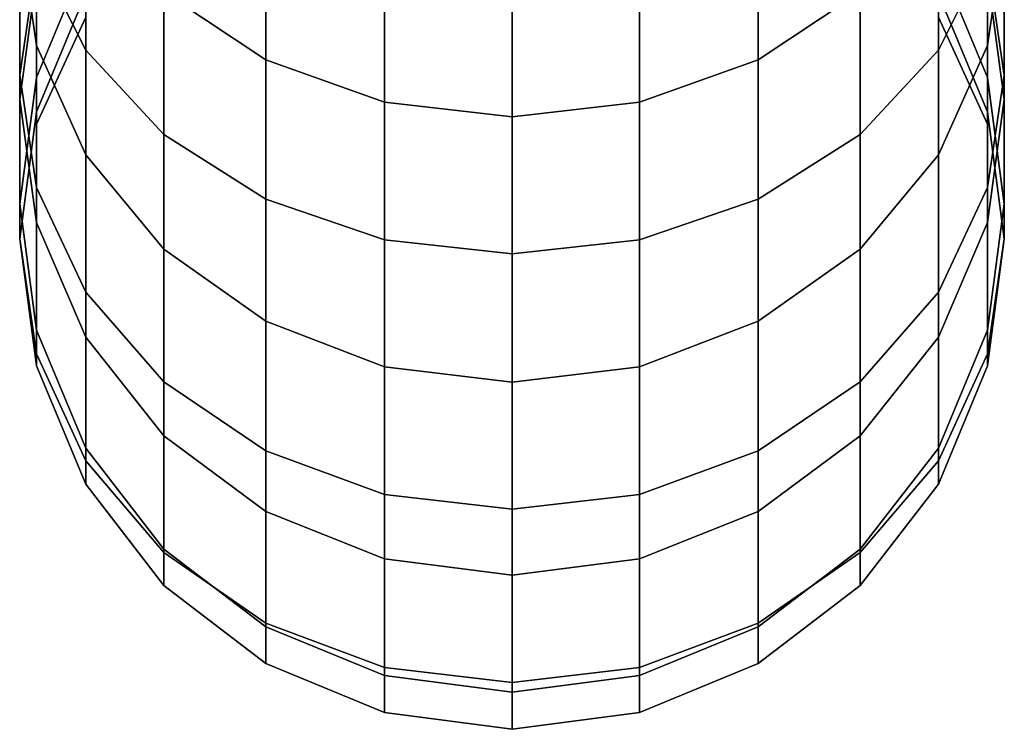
# Model space of a CAD drawing. Header units: inches. Extents: x 15 to 546804, y -66 to 267312.
# Tile 287 of 478: x 418374 to 418390, y 134581 to 134593. Entities that reach past the tile are written whole.
import ezdxf

# ---------------------------------------------------------------- set-up
doc = ezdxf.new("R2010")
doc.units = ezdxf.units.IN
doc.header["$MEASUREMENT"] = 0

msp = doc.modelspace()

# ---------------------------------------------------------------- linework, layer by layer
at = {"color": 7, "extrusion": (-1, -1.27576e-07, -3.33067e-16)}
for p, q in [((418378.243, 134597.544, 1617.635), (418378.243, 134592.207, 1609.736)), ((418386.243, 134597.544, 1617.635), (418386.243, 134592.207, 1609.736)), ((418375.315, 134592.365, 955.494), (418375.315, 134597.349, 947.857)), ((418389.171, 134592.365, 955.494), (418389.171, 134597.349, 947.857)), ((418380.172, 134596.912, 1618.126), (418380.172, 134591.516, 1610.139)), ((418384.313, 134596.912, 1618.126), (418384.313, 134591.516, 1610.139)), ((418382.243, 134596.696, 1618.293), (418382.243, 134591.28, 1610.277)), ((418374.515, 134596.406, 1607.286), (418374.515, 134592.441, 1599.328)), ((418389.97, 134596.406, 1607.286), (418389.97, 134592.441, 1599.328)), ((418376.586, 134590.994, 954.723), (418376.586, 134596.091, 946.912)), ((418387.9, 134590.994, 954.723), (418387.9, 134596.091, 946.912)), ((418374.243, 134591.958, 965.13), (418374.243, 134595.677, 957.356)), ((418390.243, 134591.958, 965.13), (418390.243, 134595.677, 957.356)), ((418378.243, 134589.941, 954.131), (418378.243, 134595.125, 946.187)), ((418386.243, 134589.941, 954.131), (418386.243, 134595.125, 946.187)), ((418375.315, 134594.738, 1608.26), (418375.315, 134590.66, 1600.073)), ((418389.171, 134594.738, 1608.26), (418389.171, 134590.66, 1600.073)), ((418380.172, 134589.279, 953.759), (418380.172, 134594.518, 945.731)), ((418384.313, 134589.279, 953.759), (418384.313, 134594.518, 945.731)), ((418374.515, 134592.441, 1599.328), (418374.243, 134594.353, 1598.528)), ((418374.243, 134594.353, 1598.528), (418374.243, 134591.56, 1590.375)), ((418382.243, 134589.054, 953.632), (418382.243, 134594.311, 945.575)), ((418390.243, 134594.353, 1598.528), (418389.97, 134592.441, 1599.328)), ((418390.243, 134594.353, 1598.528), (418390.243, 134591.56, 1590.375)), ((418374.515, 134590.132, 964.4), (418374.515, 134593.963, 956.392)), ((418375.315, 134592.365, 955.494), (418374.515, 134593.963, 956.392)), ((418389.97, 134593.963, 956.392), (418389.171, 134592.365, 955.494)), ((418389.97, 134590.132, 964.4), (418389.97, 134593.963, 956.392)), ((418374.243, 134591.958, 965.13), (418374.515, 134593.784, 965.86)), ((418374.515, 134591.918, 1581.653), (418375.315, 134593.832, 1581.399)), ((418374.515, 134591.359, 973.327), (418374.515, 134593.784, 965.86)), ((418389.171, 134593.832, 1581.399), (418389.97, 134591.918, 1581.653)), ((418389.97, 134593.784, 965.86), (418390.243, 134591.958, 965.13)), ((418389.97, 134591.359, 973.327), (418389.97, 134593.784, 965.86)), ((418374.243, 134591.56, 1590.375), (418374.515, 134593.56, 1589.834)), ((418374.515, 134593.56, 1589.834), (418374.515, 134591.918, 1581.653)), ((418389.97, 134593.56, 1589.834), (418390.243, 134591.56, 1590.375)), ((418389.97, 134593.56, 1589.834), (418389.97, 134591.918, 1581.653)), ((418378.243, 134592.207, 1609.736), (418376.586, 134593.306, 1609.095)), ((418376.586, 134593.306, 1609.095), (418376.586, 134589.13, 1600.713)), ((418387.9, 134593.306, 1609.095), (418386.243, 134592.207, 1609.736)), ((418387.9, 134593.306, 1609.095), (418387.9, 134589.13, 1600.713)), ((418374.515, 134591.359, 1573.19), (418375.315, 134593.281, 1573.063)), ((418375.315, 134593.281, 1573.327), (418374.515, 134591.359, 1573.327)), ((418375.315, 134593.281, 973.327), (418374.515, 134591.359, 973.327)), ((418389.171, 134593.281, 1573.063), (418389.97, 134591.359, 1573.19)), ((418389.97, 134591.359, 1573.327), (418389.171, 134593.281, 1573.327)), ((418389.97, 134591.359, 973.327), (418389.171, 134593.281, 973.327)), ((418374.515, 134591.162, 973.933), (418375.315, 134592.901, 974.498)), ((418389.171, 134592.901, 974.498), (418389.97, 134591.162, 973.933)), ((418375.315, 134590.66, 1600.073), (418374.515, 134592.441, 1599.328)), ((418374.515, 134592.441, 1599.328), (418374.515, 134589.559, 1590.916)), ((418375.315, 134588.43, 963.721), (418375.315, 134592.365, 955.494)), ((418376.586, 134590.994, 954.723), (418375.315, 134592.365, 955.494)), ((418389.171, 134592.365, 955.494), (418387.9, 134590.994, 954.723)), ((418389.97, 134592.441, 1599.328), (418389.171, 134590.66, 1600.073)), ((418389.171, 134588.43, 963.721), (418389.171, 134592.365, 955.494)), ((418389.97, 134592.441, 1599.328), (418389.97, 134589.559, 1590.916)), ((418380.172, 134591.516, 1610.139), (418378.243, 134592.207, 1609.736)), ((418378.243, 134592.207, 1609.736), (418378.243, 134587.956, 1601.203)), ((418386.243, 134592.207, 1609.736), (418384.313, 134591.516, 1610.139)), ((418386.243, 134592.207, 1609.736), (418386.243, 134587.956, 1601.203)), ((418374.243, 134589.296, 973.327), (418374.243, 134591.958, 965.13)), ((418374.515, 134590.132, 964.4), (418374.243, 134591.958, 965.13)), ((418374.243, 134589.864, 1581.926), (418374.515, 134591.918, 1581.653)), ((418374.515, 134591.918, 1581.653), (418374.515, 134591.359, 1573.327)), ((418390.243, 134591.958, 965.13), (418389.97, 134590.132, 964.4)), ((418389.97, 134591.918, 1581.653), (418390.243, 134589.864, 1581.926)), ((418389.97, 134591.918, 1581.653), (418389.97, 134591.359, 1573.327)), ((418390.243, 134589.296, 973.327), (418390.243, 134591.958, 965.13)), ((418374.515, 134589.559, 1590.916), (418374.243, 134591.56, 1590.375)), ((418374.243, 134591.56, 1590.375), (418374.243, 134589.864, 1581.926)), ((418390.243, 134591.56, 1590.375), (418389.97, 134589.559, 1590.916)), ((418390.243, 134591.56, 1590.375), (418390.243, 134589.864, 1581.926)), ((418382.243, 134591.28, 1610.277), (418380.172, 134591.516, 1610.139)), ((418380.172, 134591.516, 1610.139), (418380.172, 134587.218, 1601.512)), ((418384.313, 134591.516, 1610.139), (418382.243, 134591.28, 1610.277)), ((418384.313, 134591.516, 1610.139), (418384.313, 134587.218, 1601.512)), ((418374.243, 134589.295, 1573.327), (418374.515, 134591.359, 1573.19)), ((418374.515, 134591.359, 1573.327), (418374.243, 134589.295, 1573.327)), ((418374.515, 134591.359, 973.327), (418374.243, 134589.296, 973.327)), ((418374.515, 134591.359, 1573.327), (418374.515, 134591.359, 1573.19)), ((418374.515, 134591.359, 1573.19), (418374.515, 134591.359, 973.327)), ((418374.515, 134591.162, 973.933), (418374.515, 134591.359, 973.327)), ((418382.243, 134591.28, 1610.277), (418382.243, 134586.967, 1601.617)), ((418389.97, 134591.359, 1573.19), (418390.243, 134589.295, 1573.327)), ((418390.243, 134589.295, 1573.327), (418389.97, 134591.359, 1573.327)), ((418389.97, 134591.359, 1573.327), (418389.97, 134591.359, 1573.19)), ((418390.243, 134589.296, 973.327), (418389.97, 134591.359, 973.327)), ((418389.97, 134591.359, 1573.19), (418389.97, 134591.359, 973.327)), ((418389.97, 134591.162, 973.933), (418389.97, 134591.359, 973.327)), ((418376.586, 134586.969, 963.137), (418376.586, 134590.994, 954.723)), ((418378.243, 134589.941, 954.131), (418376.586, 134590.994, 954.723)), ((418387.9, 134590.994, 954.723), (418386.243, 134589.941, 954.131)), ((418387.9, 134586.969, 963.137), (418387.9, 134590.994, 954.723)), ((418376.586, 134589.13, 1600.713), (418375.315, 134590.66, 1600.073)), ((418375.315, 134590.66, 1600.073), (418375.315, 134587.695, 1591.42)), ((418389.171, 134590.66, 1600.073), (418387.9, 134589.13, 1600.713)), ((418389.171, 134590.66, 1600.073), (418389.171, 134587.695, 1591.42)), ((418374.515, 134587.429, 972.72), (418374.515, 134590.132, 964.4)), ((418375.315, 134588.43, 963.721), (418374.515, 134590.132, 964.4)), ((418389.97, 134590.132, 964.4), (418389.171, 134588.43, 963.721)), ((418389.97, 134587.429, 972.72), (418389.97, 134590.132, 964.4)), ((418378.243, 134585.848, 962.689), (418378.243, 134589.941, 954.131)), ((418380.172, 134589.279, 953.759), (418378.243, 134589.941, 954.131)), ((418386.243, 134589.941, 954.131), (418384.313, 134589.279, 953.759)), ((418386.243, 134585.848, 962.689), (418386.243, 134589.941, 954.131)), ((418374.515, 134587.81, 1582.199), (418374.243, 134589.864, 1581.926)), ((418374.243, 134589.864, 1581.926), (418374.243, 134589.295, 1573.327)), ((418390.243, 134589.864, 1581.926), (418389.97, 134587.81, 1582.199)), ((418390.243, 134589.864, 1581.926), (418390.243, 134589.295, 1573.327)), ((418375.315, 134587.695, 1591.42), (418374.515, 134589.559, 1590.916)), ((418374.515, 134589.559, 1590.916), (418374.515, 134587.81, 1582.199)), ((418389.97, 134589.559, 1590.916), (418389.171, 134587.695, 1591.42)), ((418389.97, 134589.559, 1590.916), (418389.97, 134587.81, 1582.199)), ((418374.243, 134589.295, 1573.327), (418374.243, 134589.296, 973.327)), ((418374.243, 134589.296, 973.327), (418374.515, 134587.232, 973.327)), ((418374.515, 134587.429, 972.72), (418374.243, 134589.296, 973.327)), ((418374.515, 134587.232, 1573.463), (418374.243, 134589.295, 1573.327)), ((418374.243, 134589.295, 1573.327), (418374.515, 134587.232, 1573.327)), ((418382.243, 134589.296, 973.327), (418382.243, 134589.295, 1573.327)), ((418389.97, 134587.232, 973.327), (418390.243, 134589.296, 973.327)), ((418390.243, 134589.296, 973.327), (418389.97, 134587.429, 972.72)), ((418390.243, 134589.295, 1573.327), (418389.97, 134587.232, 1573.463)), ((418389.97, 134587.232, 1573.327), (418390.243, 134589.295, 1573.327)), ((418390.243, 134589.295, 1573.327), (418390.243, 134589.296, 973.327)), ((418378.243, 134587.956, 1601.203), (418376.586, 134589.13, 1600.713)), ((418376.586, 134589.13, 1600.713), (418376.586, 134586.095, 1591.853)), ((418380.172, 134585.143, 962.407), (418380.172, 134589.279, 953.759)), ((418382.243, 134589.054, 953.632), (418380.172, 134589.279, 953.759)), ((418384.313, 134589.279, 953.759), (418382.243, 134589.054, 953.632)), ((418384.313, 134585.143, 962.407), (418384.313, 134589.279, 953.759)), ((418387.9, 134589.13, 1600.713), (418386.243, 134587.956, 1601.203)), ((418387.9, 134589.13, 1600.713), (418387.9, 134586.095, 1591.853)), ((418382.243, 134584.902, 962.311), (418382.243, 134589.054, 953.632)), ((418375.315, 134585.69, 972.155), (418375.315, 134588.43, 963.721)), ((418376.586, 134586.969, 963.137), (418375.315, 134588.43, 963.721)), ((418389.171, 134588.43, 963.721), (418387.9, 134586.969, 963.137)), ((418389.171, 134585.69, 972.155), (418389.171, 134588.43, 963.721)), ((418380.172, 134587.218, 1601.512), (418378.243, 134587.956, 1601.203)), ((418378.243, 134587.956, 1601.203), (418378.243, 134584.866, 1592.185)), ((418386.243, 134587.956, 1601.203), (418384.313, 134587.218, 1601.512)), ((418386.243, 134587.956, 1601.203), (418386.243, 134584.866, 1592.185)), ((418375.315, 134585.896, 1582.453), (418374.515, 134587.81, 1582.199)), ((418374.515, 134587.81, 1582.199), (418374.515, 134587.232, 1573.463)), ((418376.586, 134586.095, 1591.853), (418375.315, 134587.695, 1591.42)), ((418375.315, 134587.695, 1591.42), (418375.315, 134585.896, 1582.453)), ((418389.171, 134587.695, 1591.42), (418387.9, 134586.095, 1591.853)), ((418389.97, 134587.81, 1582.199), (418389.171, 134585.896, 1582.453)), ((418389.171, 134587.695, 1591.42), (418389.171, 134585.896, 1582.453)), ((418389.97, 134587.81, 1582.199), (418389.97, 134587.232, 1573.463)), ((418375.315, 134585.69, 972.155), (418374.515, 134587.429, 972.72)), ((418389.97, 134587.429, 972.72), (418389.171, 134585.69, 972.155)), ((418375.315, 134585.31, 1573.59), (418374.515, 134587.232, 1573.463)), ((418374.515, 134587.232, 1573.327), (418375.315, 134585.31, 1573.327)), ((418374.515, 134587.232, 1573.327), (418374.515, 134587.232, 973.327)), ((418374.515, 134587.232, 973.327), (418375.315, 134585.31, 973.327)), ((418382.243, 134586.967, 1601.617), (418380.172, 134587.218, 1601.512)), ((418380.172, 134587.218, 1601.512), (418380.172, 134584.094, 1592.394)), ((418384.313, 134587.218, 1601.512), (418382.243, 134586.967, 1601.617)), ((418384.313, 134587.218, 1601.512), (418384.313, 134584.094, 1592.394)), ((418389.97, 134587.232, 1573.463), (418389.171, 134585.31, 1573.59)), ((418389.171, 134585.31, 1573.327), (418389.97, 134587.232, 1573.327)), ((418389.171, 134585.31, 973.327), (418389.97, 134587.232, 973.327)), ((418389.97, 134587.232, 1573.327), (418389.97, 134587.232, 973.327)), ((418376.586, 134584.197, 971.67), (418376.586, 134586.969, 963.137)), ((418378.243, 134585.848, 962.689), (418376.586, 134586.969, 963.137)), ((418382.243, 134586.967, 1601.617), (418382.243, 134583.831, 1592.465)), ((418387.9, 134586.969, 963.137), (418386.243, 134585.848, 962.689)), ((418387.9, 134584.197, 971.67), (418387.9, 134586.969, 963.137)), ((418378.243, 134584.866, 1592.185), (418376.586, 134586.095, 1591.853)), ((418376.586, 134586.095, 1591.853), (418376.586, 134584.252, 1582.671)), ((418387.9, 134586.095, 1591.853), (418386.243, 134584.866, 1592.185)), ((418387.9, 134586.095, 1591.853), (418387.9, 134584.252, 1582.671)), ((418376.586, 134584.252, 1582.671), (418375.315, 134585.896, 1582.453)), ((418375.315, 134585.896, 1582.453), (418375.315, 134585.31, 1573.59)), ((418378.243, 134583.051, 971.298), (418378.243, 134585.848, 962.689)), ((418380.172, 134585.143, 962.407), (418378.243, 134585.848, 962.689)), ((418386.243, 134585.848, 962.689), (418384.313, 134585.143, 962.407)), ((418386.243, 134583.051, 971.298), (418386.243, 134585.848, 962.689)), ((418389.171, 134585.896, 1582.453), (418387.9, 134584.252, 1582.671)), ((418389.171, 134585.896, 1582.453), (418389.171, 134585.31, 1573.59)), ((418376.586, 134584.197, 971.67), (418375.315, 134585.69, 972.155)), ((418389.171, 134585.69, 972.155), (418387.9, 134584.197, 971.67)), ((418376.586, 134583.659, 1573.699), (418375.315, 134585.31, 1573.59)), ((418375.315, 134585.31, 1573.327), (418376.586, 134583.659, 1573.327)), ((418375.315, 134585.31, 1573.327), (418375.315, 134585.31, 973.327)), ((418375.315, 134585.31, 973.327), (418376.586, 134583.659, 973.327)), ((418389.171, 134585.31, 1573.59), (418387.9, 134583.659, 1573.699)), ((418387.9, 134583.659, 1573.327), (418389.171, 134585.31, 1573.327)), ((418387.9, 134583.659, 973.327), (418389.171, 134585.31, 973.327)), ((418389.171, 134585.31, 1573.327), (418389.171, 134585.31, 973.327)), ((418380.172, 134582.331, 971.064), (418380.172, 134585.143, 962.407)), ((418382.243, 134584.902, 962.311), (418380.172, 134585.143, 962.407)), ((418384.313, 134585.143, 962.407), (418382.243, 134584.902, 962.311)), ((418384.313, 134582.331, 971.064), (418384.313, 134585.143, 962.407)), ((418380.172, 134584.094, 1592.394), (418378.243, 134584.866, 1592.185)), ((418378.243, 134584.866, 1592.185), (418378.243, 134582.991, 1582.839)), ((418382.243, 134582.085, 970.984), (418382.243, 134584.902, 962.311)), ((418386.243, 134584.866, 1592.185), (418384.313, 134584.094, 1592.394)), ((418386.243, 134584.866, 1592.185), (418386.243, 134582.991, 1582.839)), ((418378.243, 134582.991, 1582.839), (418376.586, 134584.252, 1582.671)), ((418376.586, 134584.252, 1582.671), (418376.586, 134583.659, 1573.699)), ((418378.243, 134583.051, 971.298), (418376.586, 134584.197, 971.67)), ((418387.9, 134584.252, 1582.671), (418386.243, 134582.991, 1582.839)), ((418387.9, 134584.197, 971.67), (418386.243, 134583.051, 971.298)), ((418387.9, 134584.252, 1582.671), (418387.9, 134583.659, 1573.699)), ((418382.243, 134583.831, 1592.465), (418380.172, 134584.094, 1592.394)), ((418380.172, 134584.094, 1592.394), (418380.172, 134582.198, 1582.944)), ((418384.313, 134584.094, 1592.394), (418382.243, 134583.831, 1592.465)), ((418384.313, 134584.094, 1592.394), (418384.313, 134582.198, 1582.944)), ((418382.243, 134583.831, 1592.465), (418382.243, 134581.927, 1582.98)), ((418378.243, 134582.392, 1573.783), (418376.586, 134583.659, 1573.699)), ((418376.586, 134583.659, 1573.327), (418378.243, 134582.392, 1573.327)), ((418376.586, 134583.659, 1573.327), (418376.586, 134583.659, 973.327)), ((418376.586, 134583.659, 973.327), (418378.243, 134582.392, 973.327)), ((418387.9, 134583.659, 1573.699), (418386.243, 134582.392, 1573.783)), ((418386.243, 134582.392, 1573.327), (418387.9, 134583.659, 1573.327)), ((418386.243, 134582.392, 973.327), (418387.9, 134583.659, 973.327)), ((418387.9, 134583.659, 1573.327), (418387.9, 134583.659, 973.327)), ((418380.172, 134582.331, 971.064), (418378.243, 134583.051, 971.298)), ((418386.243, 134583.051, 971.298), (418384.313, 134582.331, 971.064)), ((418380.172, 134582.198, 1582.944), (418378.243, 134582.991, 1582.839)), ((418378.243, 134582.991, 1582.839), (418378.243, 134582.392, 1573.783)), ((418386.243, 134582.991, 1582.839), (418384.313, 134582.198, 1582.944)), ((418386.243, 134582.991, 1582.839), (418386.243, 134582.392, 1573.783)), ((418380.172, 134581.595, 1573.836), (418378.243, 134582.392, 1573.783)), ((418378.243, 134582.392, 1573.327), (418380.172, 134581.595, 1573.327)), ((418378.243, 134582.392, 1573.327), (418378.243, 134582.392, 973.327)), ((418378.243, 134582.392, 973.327), (418380.172, 134581.595, 973.327)), ((418382.243, 134582.085, 970.984), (418380.172, 134582.331, 971.064)), ((418384.313, 134582.331, 971.064), (418382.243, 134582.085, 970.984)), ((418386.243, 134582.392, 1573.783), (418384.313, 134581.595, 1573.836)), ((418384.313, 134581.595, 1573.327), (418386.243, 134582.392, 1573.327)), ((418384.313, 134581.595, 973.327), (418386.243, 134582.392, 973.327)), ((418386.243, 134582.392, 1573.327), (418386.243, 134582.392, 973.327)), ((418382.243, 134581.927, 1582.98), (418380.172, 134582.198, 1582.944)), ((418380.172, 134582.198, 1582.944), (418380.172, 134581.595, 1573.836)), ((418384.313, 134582.198, 1582.944), (418382.243, 134581.927, 1582.98)), ((418384.313, 134582.198, 1582.944), (418384.313, 134581.595, 1573.836)), ((418382.243, 134581.927, 1582.98), (418382.243, 134581.324, 1573.854)), ((418382.243, 134581.324, 1573.854), (418380.172, 134581.595, 1573.836)), ((418380.172, 134581.595, 1573.327), (418382.243, 134581.324, 1573.327)), ((418380.172, 134581.595, 1573.327), (418380.172, 134581.595, 973.327)), ((418380.172, 134581.595, 973.327), (418382.243, 134581.324, 973.327)), ((418384.313, 134581.595, 1573.836), (418382.243, 134581.324, 1573.854)), ((418382.243, 134581.324, 1573.327), (418384.313, 134581.595, 1573.327)), ((418382.243, 134581.324, 973.327), (418384.313, 134581.595, 973.327)), ((418384.313, 134581.595, 1573.327), (418384.313, 134581.595, 973.327)), ((418382.243, 134581.324, 1573.327), (418382.243, 134581.324, 973.327))]:
    msp.add_line(p, q, dxfattribs=at)
for centre, start, end in [((-134652.557, 989.365, -418382.26), 254.99999, 345.78565), ((-134654.557, 1573.327, -418382.26), 359.99999, 90.78565)]:
    msp.add_arc(centre, 65.315, start, end, dxfattribs=at)
at = {"color": 7}
for points, invisible_edges in [([(418374.515, 134598.814, 948.957), (418375.315, 134592.365, 955.494), (418375.315, 134597.349, 947.857)], 1), ([(418375.315, 134592.365, 955.494), (418374.515, 134598.814, 948.957), (418374.515, 134593.963, 956.392)], 1), ([(418389.171, 134592.365, 955.494), (418389.97, 134598.814, 948.957), (418389.171, 134597.349, 947.857)], 1), ([(418389.97, 134598.814, 948.957), (418389.171, 134592.365, 955.494), (418389.97, 134593.963, 956.392)], 1), ([(418386.243, 134592.207, 1609.736), (418387.9, 134598.549, 1616.855), (418387.9, 134593.306, 1609.095)], 1), ([(418387.9, 134598.549, 1616.855), (418386.243, 134592.207, 1609.736), (418386.243, 134597.544, 1617.635)], 1), ([(418374.243, 134598.196, 1606.242), (418374.515, 134592.441, 1599.328), (418374.243, 134594.353, 1598.528)], 1), ([(418374.515, 134592.441, 1599.328), (418374.243, 134598.196, 1606.242), (418374.515, 134596.406, 1607.286)], 1), ([(418389.97, 134592.441, 1599.328), (418390.243, 134598.196, 1606.242), (418390.243, 134594.353, 1598.528)], 1), ([(418390.243, 134598.196, 1606.242), (418389.97, 134592.441, 1599.328), (418389.97, 134596.406, 1607.286)], 1), ([(418376.586, 134593.306, 1609.095), (418378.243, 134597.544, 1617.635), (418378.243, 134592.207, 1609.736)], 1), ([(418380.172, 134596.912, 1618.126), (418378.243, 134592.207, 1609.736), (418378.243, 134597.544, 1617.635)], 1), ([(418384.313, 134591.516, 1610.139), (418386.243, 134597.544, 1617.635), (418386.243, 134592.207, 1609.736)], 1), ([(418386.243, 134597.544, 1617.635), (418384.313, 134591.516, 1610.139), (418384.313, 134596.912, 1618.126)], 1), ([(418374.515, 134597.391, 958.319), (418374.243, 134591.958, 965.13), (418374.243, 134595.677, 957.356)], 1), ([(418374.243, 134591.958, 965.13), (418374.515, 134597.391, 958.319), (418374.515, 134593.784, 965.86)], 1), ([(418375.315, 134597.349, 947.857), (418376.586, 134590.994, 954.723), (418376.586, 134596.091, 946.912)], 1), ([(418376.586, 134590.994, 954.723), (418375.315, 134597.349, 947.857), (418375.315, 134592.365, 955.494)], 1), ([(418387.9, 134590.994, 954.723), (418389.171, 134597.349, 947.857), (418387.9, 134596.091, 946.912)], 1), ([(418389.171, 134597.349, 947.857), (418387.9, 134590.994, 954.723), (418389.171, 134592.365, 955.494)], 1), ([(418390.243, 134591.958, 965.13), (418389.97, 134597.391, 958.319), (418390.243, 134595.677, 957.356)], 1), ([(418389.97, 134597.391, 958.319), (418390.243, 134591.958, 965.13), (418389.97, 134593.784, 965.86)], 1), ([(418378.243, 134592.207, 1609.736), (418380.172, 134596.912, 1618.126), (418380.172, 134591.516, 1610.139)], 1), ([(418382.243, 134596.696, 1618.293), (418380.172, 134591.516, 1610.139), (418380.172, 134596.912, 1618.126)], 1), ([(418382.243, 134591.28, 1610.277), (418384.313, 134596.912, 1618.126), (418384.313, 134591.516, 1610.139)], 1), ([(418384.313, 134596.912, 1618.126), (418382.243, 134591.28, 1610.277), (418382.243, 134596.696, 1618.293)], 1), ([(418380.172, 134591.516, 1610.139), (418382.243, 134596.696, 1618.293), (418382.243, 134591.28, 1610.277)], 1), ([(418374.515, 134596.406, 1607.286), (418375.315, 134590.66, 1600.073), (418374.515, 134592.441, 1599.328)], 1), ([(418375.315, 134590.66, 1600.073), (418374.515, 134596.406, 1607.286), (418375.315, 134594.738, 1608.26)], 1), ([(418389.171, 134590.66, 1600.073), (418389.97, 134596.406, 1607.286), (418389.97, 134592.441, 1599.328)], 1), ([(418389.97, 134596.406, 1607.286), (418389.171, 134590.66, 1600.073), (418389.171, 134594.738, 1608.26)], 1), ([(418374.515, 134596.265, 1597.729), (418374.243, 134591.56, 1590.375), (418374.515, 134593.56, 1589.834)], 1), ([(418374.243, 134591.56, 1590.375), (418374.515, 134596.265, 1597.729), (418374.243, 134594.353, 1598.528)], 1), ([(418390.243, 134591.56, 1590.375), (418389.97, 134596.265, 1597.729), (418389.97, 134593.56, 1589.834)], 1), ([(418389.97, 134596.265, 1597.729), (418390.243, 134591.56, 1590.375), (418390.243, 134594.353, 1598.528)], 1), ([(418376.586, 134596.091, 946.912), (418378.243, 134589.941, 954.131), (418378.243, 134595.125, 946.187)], 1), ([(418378.243, 134589.941, 954.131), (418376.586, 134596.091, 946.912), (418376.586, 134590.994, 954.723)], 1), ([(418386.243, 134595.125, 946.187), (418387.9, 134590.994, 954.723), (418387.9, 134596.091, 946.912)], 1), ([(418374.243, 134595.677, 957.356), (418374.515, 134590.132, 964.4), (418374.515, 134593.963, 956.392)], 1), ([(418374.515, 134590.132, 964.4), (418374.243, 134595.677, 957.356), (418374.243, 134591.958, 965.13)], 1), ([(418389.97, 134590.132, 964.4), (418390.243, 134595.677, 957.356), (418389.97, 134593.963, 956.392)], 1), ([(418390.243, 134595.677, 957.356), (418389.97, 134590.132, 964.4), (418390.243, 134591.958, 965.13)], 1), ([(418375.315, 134595.486, 966.54), (418374.515, 134591.359, 973.327), (418374.515, 134593.784, 965.86)], 1), ([(418374.515, 134591.359, 973.327), (418375.315, 134595.486, 966.54), (418375.315, 134593.281, 973.327)], 1), ([(418375.315, 134595.424, 1589.33), (418374.515, 134591.918, 1581.653), (418375.315, 134593.832, 1581.399)], 1), ([(418374.515, 134591.918, 1581.653), (418375.315, 134595.424, 1589.33), (418374.515, 134593.56, 1589.834)], 1), ([(418389.97, 134591.359, 973.327), (418389.171, 134595.486, 966.54), (418389.97, 134593.784, 965.86)], 1), ([(418389.171, 134595.486, 966.54), (418389.97, 134591.359, 973.327), (418389.171, 134593.281, 973.327)], 1), ([(418389.97, 134591.918, 1581.653), (418389.171, 134595.424, 1589.33), (418389.171, 134593.832, 1581.399)], 1), ([(418389.171, 134595.424, 1589.33), (418389.97, 134591.918, 1581.653), (418389.97, 134593.56, 1589.834)], 1), ([(418378.243, 134595.125, 946.187), (418380.172, 134589.279, 953.759), (418380.172, 134594.518, 945.731)], 1), ([(418380.172, 134589.279, 953.759), (418378.243, 134595.125, 946.187), (418378.243, 134589.941, 954.131)], 1), ([(418384.313, 134594.518, 945.731), (418386.243, 134589.941, 954.131), (418386.243, 134595.125, 946.187)], 1), ([(418387.9, 134590.994, 954.723), (418386.243, 134595.125, 946.187), (418386.243, 134589.941, 954.131)], 1), ([(418375.315, 134594.738, 1608.26), (418376.586, 134589.13, 1600.713), (418375.315, 134590.66, 1600.073)], 1), ([(418376.586, 134589.13, 1600.713), (418375.315, 134594.738, 1608.26), (418376.586, 134593.306, 1609.095)], 1), ([(418387.9, 134589.13, 1600.713), (418389.171, 134594.738, 1608.26), (418389.171, 134590.66, 1600.073)], 1), ([(418389.171, 134594.738, 1608.26), (418387.9, 134589.13, 1600.713), (418387.9, 134593.306, 1609.095)], 1), ([(418380.172, 134594.518, 945.731), (418382.243, 134589.054, 953.632), (418382.243, 134594.311, 945.575)], 1), ([(418382.243, 134589.054, 953.632), (418380.172, 134594.518, 945.731), (418380.172, 134589.279, 953.759)], 1), ([(418382.243, 134594.311, 945.575), (418384.313, 134589.279, 953.759), (418384.313, 134594.518, 945.731)], 1), ([(418386.243, 134589.941, 954.131), (418384.313, 134594.518, 945.731), (418384.313, 134589.279, 953.759)], 1), ([(418374.243, 134594.353, 1598.528), (418374.515, 134589.559, 1590.916), (418374.243, 134591.56, 1590.375)], 1), ([(418374.515, 134589.559, 1590.916), (418374.243, 134594.353, 1598.528), (418374.515, 134592.441, 1599.328)], 1), ([(418384.313, 134589.279, 953.759), (418382.243, 134594.311, 945.575), (418382.243, 134589.054, 953.632)], 1), ([(418389.97, 134589.559, 1590.916), (418390.243, 134594.353, 1598.528), (418390.243, 134591.56, 1590.375)], 1), ([(418390.243, 134594.353, 1598.528), (418389.97, 134589.559, 1590.916), (418389.97, 134592.441, 1599.328)], 1), ([(418374.515, 134593.963, 956.392), (418375.315, 134588.43, 963.721), (418375.315, 134592.365, 955.494)], 1), ([(418375.315, 134588.43, 963.721), (418374.515, 134593.963, 956.392), (418374.515, 134590.132, 964.4)], 1), ([(418389.171, 134588.43, 963.721), (418389.97, 134593.963, 956.392), (418389.171, 134592.365, 955.494)], 1), ([(418389.97, 134593.963, 956.392), (418389.171, 134588.43, 963.721), (418389.97, 134590.132, 964.4)], 1), ([(418374.515, 134593.784, 965.86), (418374.243, 134589.296, 973.327), (418374.243, 134591.958, 965.13)], 1), ([(418374.243, 134589.296, 973.327), (418374.515, 134593.784, 965.86), (418374.515, 134591.359, 973.327)], 1), ([(418375.315, 134593.832, 1581.399), (418374.515, 134591.359, 1573.327), (418375.315, 134593.281, 1573.327)], 1), ([(418374.515, 134591.359, 1573.327), (418375.315, 134593.832, 1581.399), (418374.515, 134591.918, 1581.653)], 1), ([(418389.171, 134593.281, 1573.327), (418389.97, 134591.918, 1581.653), (418389.171, 134593.832, 1581.399)], 1), ([(418390.243, 134589.296, 973.327), (418389.97, 134593.784, 965.86), (418390.243, 134591.958, 965.13)], 1), ([(418389.97, 134593.784, 965.86), (418390.243, 134589.296, 973.327), (418389.97, 134591.359, 973.327)], 1), ([(418374.515, 134593.56, 1589.834), (418374.243, 134589.864, 1581.926), (418374.515, 134591.918, 1581.653)], 1), ([(418374.243, 134589.864, 1581.926), (418374.515, 134593.56, 1589.834), (418374.243, 134591.56, 1590.375)], 1), ([(418390.243, 134589.864, 1581.926), (418389.97, 134593.56, 1589.834), (418389.97, 134591.918, 1581.653)], 1), ([(418389.97, 134593.56, 1589.834), (418390.243, 134589.864, 1581.926), (418390.243, 134591.56, 1590.375)], 1), ([(418378.243, 134592.207, 1609.736), (418376.586, 134589.13, 1600.713), (418376.586, 134593.306, 1609.095)], 1), ([(418386.243, 134587.956, 1601.203), (418387.9, 134593.306, 1609.095), (418387.9, 134589.13, 1600.713)], 1), ([(418387.9, 134593.306, 1609.095), (418386.243, 134587.956, 1601.203), (418386.243, 134592.207, 1609.736)], 1), ([(418375.315, 134592.901, 974.498), (418374.515, 134591.359, 973.327), (418375.315, 134593.281, 973.327)], 1), ([(418374.515, 134591.359, 1573.19), (418375.315, 134593.281, 973.327), (418374.515, 134591.359, 973.327)], 1), ([(418375.315, 134593.281, 973.327), (418374.515, 134591.359, 1573.19), (418375.315, 134593.281, 1573.063)], 1), ([(418374.515, 134591.359, 1573.327), (418389.97, 134591.359, 1573.327), (418389.171, 134593.281, 1573.327)], 13), ([(418374.515, 134591.359, 1573.327), (418389.171, 134593.281, 1573.327), (418375.315, 134593.281, 1573.327)], 3), ([(418389.97, 134591.162, 973.933), (418389.171, 134593.281, 973.327), (418389.97, 134591.359, 973.327)], 1), ([(418389.171, 134593.281, 973.327), (418389.97, 134591.162, 973.933), (418389.171, 134592.901, 974.498)], 1), ([(418389.171, 134593.281, 1573.063), (418389.97, 134591.359, 973.327), (418389.171, 134593.281, 973.327)], 1), ([(418389.97, 134591.359, 973.327), (418389.171, 134593.281, 1573.063), (418389.97, 134591.359, 1573.19)], 1), ([(418389.97, 134591.918, 1581.653), (418389.171, 134593.281, 1573.327), (418389.97, 134591.359, 1573.327)], 1), ([(418374.515, 134591.359, 973.327), (418375.315, 134592.901, 974.498), (418374.515, 134591.162, 973.933)], 1), ([(418374.515, 134592.441, 1599.328), (418375.315, 134587.695, 1591.42), (418374.515, 134589.559, 1590.916)], 1), ([(418375.315, 134587.695, 1591.42), (418374.515, 134592.441, 1599.328), (418375.315, 134590.66, 1600.073)], 1), ([(418375.315, 134592.365, 955.494), (418376.586, 134586.969, 963.137), (418376.586, 134590.994, 954.723)], 1), ([(418376.586, 134586.969, 963.137), (418375.315, 134592.365, 955.494), (418375.315, 134588.43, 963.721)], 1), ([(418387.9, 134586.969, 963.137), (418389.171, 134592.365, 955.494), (418387.9, 134590.994, 954.723)], 1), ([(418389.171, 134592.365, 955.494), (418387.9, 134586.969, 963.137), (418389.171, 134588.43, 963.721)], 1), ([(418389.171, 134587.695, 1591.42), (418389.97, 134592.441, 1599.328), (418389.97, 134589.559, 1590.916)], 1), ([(418389.97, 134592.441, 1599.328), (418389.171, 134587.695, 1591.42), (418389.171, 134590.66, 1600.073)], 1), ([(418376.586, 134589.13, 1600.713), (418378.243, 134592.207, 1609.736), (418378.243, 134587.956, 1601.203)], 1), ([(418380.172, 134591.516, 1610.139), (418378.243, 134587.956, 1601.203), (418378.243, 134592.207, 1609.736)], 1), ([(418384.313, 134587.218, 1601.512), (418386.243, 134592.207, 1609.736), (418386.243, 134587.956, 1601.203)], 1), ([(418386.243, 134592.207, 1609.736), (418384.313, 134587.218, 1601.512), (418384.313, 134591.516, 1610.139)], 1), ([(418374.243, 134591.958, 965.13), (418374.515, 134587.429, 972.72), (418374.515, 134590.132, 964.4)], 1), ([(418374.515, 134587.429, 972.72), (418374.243, 134591.958, 965.13), (418374.243, 134589.296, 973.327)], 1), ([(418374.243, 134589.864, 1581.926), (418374.515, 134591.359, 1573.327), (418374.515, 134591.918, 1581.653)], 1), ([(418389.97, 134587.429, 972.72), (418390.243, 134591.958, 965.13), (418389.97, 134590.132, 964.4)], 1), ([(418390.243, 134591.958, 965.13), (418389.97, 134587.429, 972.72), (418390.243, 134589.296, 973.327)], 1), ([(418390.243, 134589.295, 1573.327), (418389.97, 134591.918, 1581.653), (418389.97, 134591.359, 1573.327)], 1), ([(418389.97, 134591.918, 1581.653), (418390.243, 134589.295, 1573.327), (418390.243, 134589.864, 1581.926)], 1), ([(418374.243, 134591.56, 1590.375), (418374.515, 134587.81, 1582.199), (418374.243, 134589.864, 1581.926)], 1), ([(418374.515, 134587.81, 1582.199), (418374.243, 134591.56, 1590.375), (418374.515, 134589.559, 1590.916)], 1), ([(418389.97, 134587.81, 1582.199), (418390.243, 134591.56, 1590.375), (418390.243, 134589.864, 1581.926)], 1), ([(418390.243, 134591.56, 1590.375), (418389.97, 134587.81, 1582.199), (418389.97, 134589.559, 1590.916)], 1), ([(418378.243, 134587.956, 1601.203), (418380.172, 134591.516, 1610.139), (418380.172, 134587.218, 1601.512)], 1), ([(418382.243, 134591.28, 1610.277), (418380.172, 134587.218, 1601.512), (418380.172, 134591.516, 1610.139)], 1), ([(418382.243, 134586.967, 1601.617), (418384.313, 134591.516, 1610.139), (418384.313, 134587.218, 1601.512)], 1), ([(418384.313, 134591.516, 1610.139), (418382.243, 134586.967, 1601.617), (418382.243, 134591.28, 1610.277)], 1), ([(418374.243, 134589.295, 1573.327), (418374.515, 134591.359, 973.327), (418374.243, 134589.296, 973.327)], 1), ([(418374.515, 134591.359, 973.327), (418374.243, 134589.295, 1573.327), (418374.515, 134591.359, 1573.19)], 1), ([(418374.243, 134589.295, 1573.327), (418390.243, 134589.295, 1573.327), (418389.97, 134591.359, 1573.327)], 13), ([(418374.243, 134589.295, 1573.327), (418389.97, 134591.359, 1573.327), (418374.515, 134591.359, 1573.327)], 3), ([(418374.515, 134591.359, 1573.327), (418374.243, 134589.864, 1581.926), (418374.243, 134589.295, 1573.327)], 1), ([(418380.172, 134587.218, 1601.512), (418382.243, 134591.28, 1610.277), (418382.243, 134586.967, 1601.617)], 1), ([(418389.97, 134591.359, 1573.19), (418390.243, 134589.296, 973.327), (418389.97, 134591.359, 973.327)], 1), ([(418390.243, 134589.296, 973.327), (418389.97, 134591.359, 1573.19), (418390.243, 134589.295, 1573.327)], 1), ([(418376.586, 134590.994, 954.723), (418378.243, 134585.848, 962.689), (418378.243, 134589.941, 954.131)], 1), ([(418378.243, 134585.848, 962.689), (418376.586, 134590.994, 954.723), (418376.586, 134586.969, 963.137)], 1), ([(418386.243, 134589.941, 954.131), (418387.9, 134586.969, 963.137), (418387.9, 134590.994, 954.723)], 1), ([(418375.315, 134590.66, 1600.073), (418376.586, 134586.095, 1591.853), (418375.315, 134587.695, 1591.42)], 1), ([(418376.586, 134586.095, 1591.853), (418375.315, 134590.66, 1600.073), (418376.586, 134589.13, 1600.713)], 1), ([(418387.9, 134586.095, 1591.853), (418389.171, 134590.66, 1600.073), (418389.171, 134587.695, 1591.42)], 1), ([(418389.171, 134590.66, 1600.073), (418387.9, 134586.095, 1591.853), (418387.9, 134589.13, 1600.713)], 1), ([(418374.515, 134590.132, 964.4), (418375.315, 134585.69, 972.155), (418375.315, 134588.43, 963.721)], 1), ([(418375.315, 134585.69, 972.155), (418374.515, 134590.132, 964.4), (418374.515, 134587.429, 972.72)], 1), ([(418389.171, 134585.69, 972.155), (418389.97, 134590.132, 964.4), (418389.171, 134588.43, 963.721)], 1), ([(418389.97, 134590.132, 964.4), (418389.171, 134585.69, 972.155), (418389.97, 134587.429, 972.72)], 1), ([(418378.243, 134589.941, 954.131), (418380.172, 134585.143, 962.407), (418380.172, 134589.279, 953.759)], 1), ([(418380.172, 134585.143, 962.407), (418378.243, 134589.941, 954.131), (418378.243, 134585.848, 962.689)], 1), ([(418384.313, 134589.279, 953.759), (418386.243, 134585.848, 962.689), (418386.243, 134589.941, 954.131)], 1), ([(418387.9, 134586.969, 963.137), (418386.243, 134589.941, 954.131), (418386.243, 134585.848, 962.689)], 1), ([(418374.243, 134589.864, 1581.926), (418374.515, 134587.232, 1573.463), (418374.243, 134589.295, 1573.327)], 1), ([(418374.515, 134587.232, 1573.463), (418374.243, 134589.864, 1581.926), (418374.515, 134587.81, 1582.199)], 1), ([(418389.97, 134587.232, 1573.463), (418390.243, 134589.864, 1581.926), (418390.243, 134589.295, 1573.327)], 1), ([(418390.243, 134589.864, 1581.926), (418389.97, 134587.232, 1573.463), (418389.97, 134587.81, 1582.199)], 1), ([(418374.515, 134589.559, 1590.916), (418375.315, 134585.896, 1582.453), (418374.515, 134587.81, 1582.199)], 1), ([(418375.315, 134585.896, 1582.453), (418374.515, 134589.559, 1590.916), (418375.315, 134587.695, 1591.42)], 1), ([(418389.171, 134585.896, 1582.453), (418389.97, 134589.559, 1590.916), (418389.97, 134587.81, 1582.199)], 1), ([(418389.97, 134589.559, 1590.916), (418389.171, 134585.896, 1582.453), (418389.171, 134587.695, 1591.42)], 1), ([(418374.515, 134587.232, 1573.327), (418374.243, 134589.296, 973.327), (418374.515, 134587.232, 973.327)], 1), ([(418374.243, 134589.296, 973.327), (418374.515, 134587.232, 1573.327), (418374.243, 134589.295, 1573.327)], 1), ([(418374.515, 134587.232, 1573.327), (418390.243, 134589.295, 1573.327), (418374.243, 134589.295, 1573.327)], 3), ([(418374.515, 134587.232, 1573.327), (418389.97, 134587.232, 1573.327), (418390.243, 134589.295, 1573.327)], 13), ([(418390.243, 134589.295, 1573.327), (418389.97, 134587.232, 973.327), (418390.243, 134589.296, 973.327)], 1), ([(418389.97, 134587.232, 973.327), (418390.243, 134589.295, 1573.327), (418389.97, 134587.232, 1573.327)], 1), ([(418378.243, 134587.956, 1601.203), (418376.586, 134586.095, 1591.853), (418376.586, 134589.13, 1600.713)], 1), ([(418380.172, 134589.279, 953.759), (418382.243, 134584.902, 962.311), (418382.243, 134589.054, 953.632)], 1), ([(418382.243, 134584.902, 962.311), (418380.172, 134589.279, 953.759), (418380.172, 134585.143, 962.407)], 1), ([(418382.243, 134589.054, 953.632), (418384.313, 134585.143, 962.407), (418384.313, 134589.279, 953.759)], 1), ([(418386.243, 134585.848, 962.689), (418384.313, 134589.279, 953.759), (418384.313, 134585.143, 962.407)], 1), ([(418386.243, 134584.866, 1592.185), (418387.9, 134589.13, 1600.713), (418387.9, 134586.095, 1591.853)], 1), ([(418387.9, 134589.13, 1600.713), (418386.243, 134584.866, 1592.185), (418386.243, 134587.956, 1601.203)], 1), ([(418384.313, 134585.143, 962.407), (418382.243, 134589.054, 953.632), (418382.243, 134584.902, 962.311)], 1), ([(418375.315, 134588.43, 963.721), (418376.586, 134584.197, 971.67), (418376.586, 134586.969, 963.137)], 1), ([(418376.586, 134584.197, 971.67), (418375.315, 134588.43, 963.721), (418375.315, 134585.69, 972.155)], 1), ([(418387.9, 134584.197, 971.67), (418389.171, 134588.43, 963.721), (418387.9, 134586.969, 963.137)], 1), ([(418389.171, 134588.43, 963.721), (418387.9, 134584.197, 971.67), (418389.171, 134585.69, 972.155)], 1), ([(418376.586, 134586.095, 1591.853), (418378.243, 134587.956, 1601.203), (418378.243, 134584.866, 1592.185)], 1), ([(418380.172, 134587.218, 1601.512), (418378.243, 134584.866, 1592.185), (418378.243, 134587.956, 1601.203)], 1), ([(418384.313, 134584.094, 1592.394), (418386.243, 134587.956, 1601.203), (418386.243, 134584.866, 1592.185)], 1), ([(418386.243, 134587.956, 1601.203), (418384.313, 134584.094, 1592.394), (418384.313, 134587.218, 1601.512)], 1), ([(418374.515, 134587.81, 1582.199), (418375.315, 134585.31, 1573.59), (418374.515, 134587.232, 1573.463)], 1), ([(418375.315, 134585.31, 1573.59), (418374.515, 134587.81, 1582.199), (418375.315, 134585.896, 1582.453)], 1), ([(418375.315, 134587.695, 1591.42), (418376.586, 134584.252, 1582.671), (418375.315, 134585.896, 1582.453)], 1), ([(418376.586, 134584.252, 1582.671), (418375.315, 134587.695, 1591.42), (418376.586, 134586.095, 1591.853)], 1), ([(418387.9, 134584.252, 1582.671), (418389.171, 134587.695, 1591.42), (418389.171, 134585.896, 1582.453)], 1), ([(418389.171, 134587.695, 1591.42), (418387.9, 134584.252, 1582.671), (418387.9, 134586.095, 1591.853)], 1), ([(418389.171, 134585.31, 1573.59), (418389.97, 134587.81, 1582.199), (418389.97, 134587.232, 1573.463)], 1), ([(418389.97, 134587.81, 1582.199), (418389.171, 134585.31, 1573.59), (418389.171, 134585.896, 1582.453)], 1), ([(418375.315, 134585.31, 1573.327), (418374.515, 134587.232, 973.327), (418375.315, 134585.31, 973.327)], 1), ([(418374.515, 134587.232, 973.327), (418375.315, 134585.31, 1573.327), (418374.515, 134587.232, 1573.327)], 1), ([(418375.315, 134585.31, 1573.327), (418389.97, 134587.232, 1573.327), (418374.515, 134587.232, 1573.327)], 3), ([(418375.315, 134585.31, 1573.327), (418389.171, 134585.31, 1573.327), (418389.97, 134587.232, 1573.327)], 13), ([(418378.243, 134584.866, 1592.185), (418380.172, 134587.218, 1601.512), (418380.172, 134584.094, 1592.394)], 1), ([(418382.243, 134586.967, 1601.617), (418380.172, 134584.094, 1592.394), (418380.172, 134587.218, 1601.512)], 1), ([(418382.243, 134583.831, 1592.465), (418384.313, 134587.218, 1601.512), (418384.313, 134584.094, 1592.394)], 1), ([(418384.313, 134587.218, 1601.512), (418382.243, 134583.831, 1592.465), (418382.243, 134586.967, 1601.617)], 1), ([(418389.97, 134587.232, 1573.327), (418389.171, 134585.31, 973.327), (418389.97, 134587.232, 973.327)], 1), ([(418389.171, 134585.31, 973.327), (418389.97, 134587.232, 1573.327), (418389.171, 134585.31, 1573.327)], 1), ([(418376.586, 134586.969, 963.137), (418378.243, 134583.051, 971.298), (418378.243, 134585.848, 962.689)], 1), ([(418378.243, 134583.051, 971.298), (418376.586, 134586.969, 963.137), (418376.586, 134584.197, 971.67)], 1), ([(418380.172, 134584.094, 1592.394), (418382.243, 134586.967, 1601.617), (418382.243, 134583.831, 1592.465)], 1), ([(418386.243, 134585.848, 962.689), (418387.9, 134584.197, 971.67), (418387.9, 134586.969, 963.137)], 1), ([(418378.243, 134584.866, 1592.185), (418376.586, 134584.252, 1582.671), (418376.586, 134586.095, 1591.853)], 1), ([(418386.243, 134582.991, 1582.839), (418387.9, 134586.095, 1591.853), (418387.9, 134584.252, 1582.671)], 1), ([(418387.9, 134586.095, 1591.853), (418386.243, 134582.991, 1582.839), (418386.243, 134584.866, 1592.185)], 1), ([(418375.315, 134585.896, 1582.453), (418376.586, 134583.659, 1573.699), (418375.315, 134585.31, 1573.59)], 1), ([(418376.586, 134583.659, 1573.699), (418375.315, 134585.896, 1582.453), (418376.586, 134584.252, 1582.671)], 1), ([(418378.243, 134585.848, 962.689), (418380.172, 134582.331, 971.064), (418380.172, 134585.143, 962.407)], 1), ([(418380.172, 134582.331, 971.064), (418378.243, 134585.848, 962.689), (418378.243, 134583.051, 971.298)], 1), ([(418384.313, 134585.143, 962.407), (418386.243, 134583.051, 971.298), (418386.243, 134585.848, 962.689)], 1), ([(418387.9, 134584.197, 971.67), (418386.243, 134585.848, 962.689), (418386.243, 134583.051, 971.298)], 1), ([(418387.9, 134583.659, 1573.699), (418389.171, 134585.896, 1582.453), (418389.171, 134585.31, 1573.59)], 1), ([(418389.171, 134585.896, 1582.453), (418387.9, 134583.659, 1573.699), (418387.9, 134584.252, 1582.671)], 1), ([(418376.586, 134583.659, 1573.327), (418375.315, 134585.31, 973.327), (418376.586, 134583.659, 973.327)], 1), ([(418375.315, 134585.31, 973.327), (418376.586, 134583.659, 1573.327), (418375.315, 134585.31, 1573.327)], 1), ([(418376.586, 134583.659, 1573.327), (418389.171, 134585.31, 1573.327), (418375.315, 134585.31, 1573.327)], 3), ([(418376.586, 134583.659, 1573.327), (418387.9, 134583.659, 1573.327), (418389.171, 134585.31, 1573.327)], 13), ([(418389.171, 134585.31, 1573.327), (418387.9, 134583.659, 973.327), (418389.171, 134585.31, 973.327)], 1), ([(418387.9, 134583.659, 973.327), (418389.171, 134585.31, 1573.327), (418387.9, 134583.659, 1573.327)], 1), ([(418380.172, 134585.143, 962.407), (418382.243, 134582.085, 970.984), (418382.243, 134584.902, 962.311)], 1), ([(418382.243, 134582.085, 970.984), (418380.172, 134585.143, 962.407), (418380.172, 134582.331, 971.064)], 1), ([(418382.243, 134584.902, 962.311), (418384.313, 134582.331, 971.064), (418384.313, 134585.143, 962.407)], 1), ([(418386.243, 134583.051, 971.298), (418384.313, 134585.143, 962.407), (418384.313, 134582.331, 971.064)], 1), ([(418376.586, 134584.252, 1582.671), (418378.243, 134584.866, 1592.185), (418378.243, 134582.991, 1582.839)], 1), ([(418380.172, 134584.094, 1592.394), (418378.243, 134582.991, 1582.839), (418378.243, 134584.866, 1592.185)], 1), ([(418384.313, 134582.331, 971.064), (418382.243, 134584.902, 962.311), (418382.243, 134582.085, 970.984)], 1), ([(418384.313, 134582.198, 1582.944), (418386.243, 134584.866, 1592.185), (418386.243, 134582.991, 1582.839)], 1), ([(418386.243, 134584.866, 1592.185), (418384.313, 134582.198, 1582.944), (418384.313, 134584.094, 1592.394)], 1), ([(418378.243, 134582.991, 1582.839), (418376.586, 134583.659, 1573.699), (418376.586, 134584.252, 1582.671)], 1), ([(418386.243, 134582.392, 1573.783), (418387.9, 134584.252, 1582.671), (418387.9, 134583.659, 1573.699)], 1), ([(418387.9, 134584.252, 1582.671), (418386.243, 134582.392, 1573.783), (418386.243, 134582.991, 1582.839)], 1), ([(418378.243, 134582.991, 1582.839), (418380.172, 134584.094, 1592.394), (418380.172, 134582.198, 1582.944)], 1), ([(418382.243, 134583.831, 1592.465), (418380.172, 134582.198, 1582.944), (418380.172, 134584.094, 1592.394)], 1), ([(418382.243, 134581.927, 1582.98), (418384.313, 134584.094, 1592.394), (418384.313, 134582.198, 1582.944)], 1), ([(418384.313, 134584.094, 1592.394), (418382.243, 134581.927, 1582.98), (418382.243, 134583.831, 1592.465)], 1), ([(418380.172, 134582.198, 1582.944), (418382.243, 134583.831, 1592.465), (418382.243, 134581.927, 1582.98)], 1), ([(418376.586, 134583.659, 1573.327), (418378.243, 134582.392, 973.327), (418378.243, 134582.392, 1573.327)], 1), ([(418378.243, 134582.392, 973.327), (418376.586, 134583.659, 1573.327), (418376.586, 134583.659, 973.327)], 1), ([(418378.243, 134582.392, 1573.327), (418387.9, 134583.659, 1573.327), (418376.586, 134583.659, 1573.327)], 3), ([(418376.586, 134583.659, 1573.699), (418378.243, 134582.991, 1582.839), (418378.243, 134582.392, 1573.783)], 1), ([(418378.243, 134582.392, 1573.327), (418386.243, 134582.392, 1573.327), (418387.9, 134583.659, 1573.327)], 13), ([(418386.243, 134582.392, 1573.327), (418387.9, 134583.659, 973.327), (418387.9, 134583.659, 1573.327)], 1), ([(418387.9, 134583.659, 973.327), (418386.243, 134582.392, 1573.327), (418386.243, 134582.392, 973.327)], 1), ([(418380.172, 134582.198, 1582.944), (418378.243, 134582.392, 1573.783), (418378.243, 134582.991, 1582.839)], 1), ([(418384.313, 134581.595, 1573.836), (418386.243, 134582.991, 1582.839), (418386.243, 134582.392, 1573.783)], 1), ([(418386.243, 134582.991, 1582.839), (418384.313, 134581.595, 1573.836), (418384.313, 134582.198, 1582.944)], 1), ([(418378.243, 134582.392, 1573.327), (418380.172, 134581.595, 973.327), (418380.172, 134581.595, 1573.327)], 1), ([(418380.172, 134581.595, 973.327), (418378.243, 134582.392, 1573.327), (418378.243, 134582.392, 973.327)], 1), ([(418380.172, 134581.595, 1573.327), (418386.243, 134582.392, 1573.327), (418378.243, 134582.392, 1573.327)], 3), ([(418378.243, 134582.392, 1573.783), (418380.172, 134582.198, 1582.944), (418380.172, 134581.595, 1573.836)], 1), ([(418380.172, 134581.595, 1573.327), (418384.313, 134581.595, 1573.327), (418386.243, 134582.392, 1573.327)], 13), ([(418384.313, 134581.595, 1573.327), (418386.243, 134582.392, 973.327), (418386.243, 134582.392, 1573.327)], 1), ([(418386.243, 134582.392, 973.327), (418384.313, 134581.595, 1573.327), (418384.313, 134581.595, 973.327)], 1), ([(418382.243, 134581.927, 1582.98), (418380.172, 134581.595, 1573.836), (418380.172, 134582.198, 1582.944)], 1), ([(418382.243, 134581.324, 1573.854), (418384.313, 134582.198, 1582.944), (418384.313, 134581.595, 1573.836)], 1), ([(418384.313, 134582.198, 1582.944), (418382.243, 134581.324, 1573.854), (418382.243, 134581.927, 1582.98)], 1), ([(418380.172, 134581.595, 1573.836), (418382.243, 134581.927, 1582.98), (418382.243, 134581.324, 1573.854)], 1), ([(418380.172, 134581.595, 1573.327), (418382.243, 134581.324, 973.327), (418382.243, 134581.324, 1573.327)], 1), ([(418382.243, 134581.324, 973.327), (418380.172, 134581.595, 1573.327), (418380.172, 134581.595, 973.327)], 1), ([(418384.313, 134581.595, 1573.327), (418380.172, 134581.595, 1573.327), (418382.243, 134581.324, 1573.327)], 1), ([(418382.243, 134581.324, 1573.327), (418384.313, 134581.595, 973.327), (418384.313, 134581.595, 1573.327)], 1), ([(418384.313, 134581.595, 973.327), (418382.243, 134581.324, 1573.327), (418382.243, 134581.324, 973.327)], 1)]:
    msp.add_3dface(points, dxfattribs=dict(at, invisible_edges=invisible_edges))

doc.saveas('drawing.dxf')
